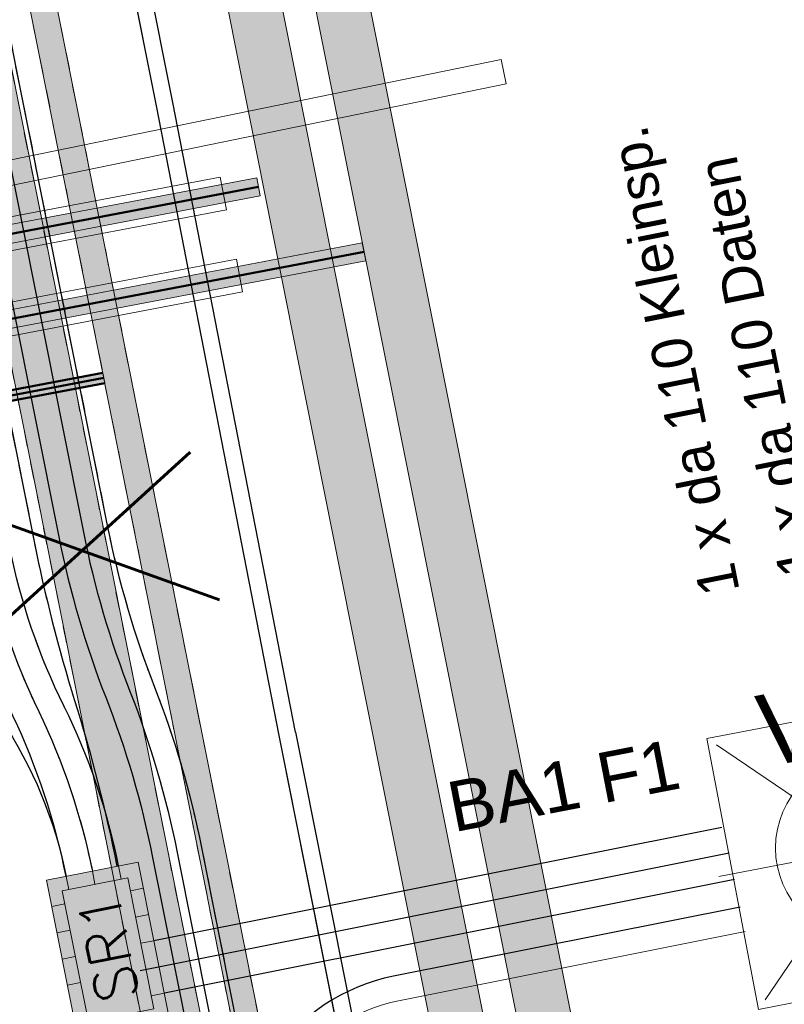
# Model space of a CAD drawing. Header units: metres. Extents: x -502 to 161, y -108 to 174.
# Tile 638 of 776: x -67.83 to -63.26, y 39.03 to 44.92. Entities that reach past the tile are written whole.
import ezdxf

# ---------------------------------------------------------------- set-up
doc = ezdxf.new("R2010")
doc.units = ezdxf.units.M
doc.header["$LTSCALE"] = 0.1
for name, pattern in [('1', [70, 50, -20]), ('2-1', [0.17, 0.06, -0.025, 0.06, -0.025]), ('237', [93, 75, -18]), ('49', [85.01, 60.01, -25]), ('85', [0.137505, 0.100005, -0.0125, 0.0125, -0.0125])]:
    doc.linetypes.add(name, pattern=pattern)
for name, color, linetype in [('BRI31-005.06-5f07-Koordinierung Lageplan 4. BA ZOB Fernbusbahnh', 7, 'Continuous'), ('BRI31-005.07-5f08-Koordinierung Lageplan 4. BA Radstation - Seeterrasse 2023-05-31', 7, 'Continuous'), ('BRI32-005.03-5f06-Koordinierung Schemaplan 4 BA ZOB Teilbereich 2 Ost - Bahnhofsallee 2023-01-21', 7, 'Continuous')]:
    doc.layers.add(name, color=color, linetype=linetype)
doc.styles.add('Arial', font='arial.ttf')
doc.styles.add('Txt', font='txt_____.ttf')

# ---------------------------------------------------------------- blocks, each defined once
blk = doc.blocks.new('WP_LP_1010')
at = {"color": 1, "linetype": 'Continuous', "lineweight": 9, "true_color": 0xff0000, "transparency": 33554687}
for p, q in [((0, 0.909893), (0, 0.454947)), ((-0.776636, 0.776649), (-0.321689, 0.321703)), ((0.321689, 0.321703), (0.776636, 0.776649)), ((-0.454947, 0), (-0.909893, 0)), ((0.454947, 0), (0.909893, 0)), ((-0.321689, -0.321689), (-0.776636, -0.776636)), ((0.321689, -0.321689), (0.776636, -0.776636)), ((0, -0.454947), (0, -0.909893))]:
    blk.add_line(p, q, dxfattribs=at)
at = {"color": 7, "linetype": 'Continuous', "lineweight": 20, "transparency": 33554687}
for p, q in [((0.8253, 0.8253), (-0.8253, 0.8253)), ((-0.8253, 0.8253), (-0.8253, -0.8253)), ((0.8253, 0.8253), (0.8253, -0.8253)), ((0.8253, -0.8253), (-0.8253, -0.8253))]:
    blk.add_line(p, q, dxfattribs=at)
for radius in [0.555163, 0.38185]:
    blk.add_circle((0, 0), radius, dxfattribs=at)
at = {"color": 1, "true_color": 0xff0000, "transparency": 33554687, "insert": (-0.503602, 1.019889), "char_height": 0.43, "attachment_point": 1, "line_spacing_factor": 0.25, "style": 'Arial'}
blk.add_mtext('W', dxfattribs=at)

msp = doc.modelspace()

# ---------------------------------------------------------------- hatches: boundary and pattern name
at = {"layer": 'BRI31-005.07-5f08-Koordinierung Lageplan 4. BA Radstation - Seeterrasse 2023-05-31', "linetype": 'Continuous', "lineweight": 0, "true_color": 0xffbf00, "transparency": 33554687}
for points in [[(-62.3713, 23.8732), (-62.1192, 24.2452), (-70.3683, 65.5774), (-68.4069, 65.9689), (-68.861, 68.244), (-70.8224, 67.8525), (-77.1608, 99.6108), (-77.5006, 99.6787), (-71.0736, 67.4761), (-69.1122, 67.8675), (-68.7834, 66.22), (-70.7448, 65.8286)], [(-62.3713, 23.8732), (-62.1192, 24.2452), (-70.3683, 65.5774), (-68.4069, 65.9689), (-68.861, 68.244), (-70.8224, 67.8525), (-77.1608, 99.6108), (-77.5006, 99.6787), (-71.0736, 67.4761), (-69.1122, 67.8675), (-68.7834, 66.22), (-70.7448, 65.8286)], [(-76.9536, 99.5693), (-76.6138, 99.5014), (-70.4182, 68.4584), (-68.4568, 68.8498), (-67.8011, 65.5646), (-69.7625, 65.1732), (-61.7135, 24.8438), (-61.9656, 24.4718), (-70.1389, 65.4243), (-68.1775, 65.8158), (-68.7079, 68.4734), (-70.6693, 68.0819)], [(-76.9536, 99.5693), (-76.6138, 99.5014), (-70.4182, 68.4584), (-68.4568, 68.8498), (-67.8011, 65.5646), (-69.7625, 65.1732), (-61.7135, 24.8438), (-61.9656, 24.4718), (-70.1389, 65.4243), (-68.1775, 65.8158), (-68.7079, 68.4734), (-70.6693, 68.0819)]]:
    msp.add_hatch(color=40, dxfattribs=at).paths.add_polyline_path(points)

# ---------------------------------------------------------------- linework, layer by layer
at = {"layer": 'BRI31-005.06-5f07-Koordinierung Lageplan 4. BA ZOB Fernbusbahnh', "color": 5, "linetype": 'Continuous', "lineweight": 30, "true_color": 0x0000ff, "transparency": 33554687, "flags": 128}
msp.add_lwpolyline([(-66.1805, 40.66), (-64.4908, 32.1942), (-64.4811, 32.1451), (-62.8125, 23.7851, 0.051261), (-62.0979, 21.4702, -0.05126), (-61.3833, 19.1554), (-58.7999, 6.2112), (-57.2167, -0.4304), (-55.852, -7.4097, -0.417279)], format="xyb", dxfattribs=at)
at = {"layer": 'BRI31-005.07-5f08-Koordinierung Lageplan 4. BA Radstation - Seeterrasse 2023-05-31', "color": 7, "linetype": '85', "lineweight": 13, "transparency": 33554687}
for p, q in [((-59.7523, 3.9419), (-73.4545, 72.5433)), ((-59.7523, 3.9419), (-73.4545, 72.5433)), ((-73.7979, 72.4756), (-60.0955, 3.8734)), ((-73.7979, 72.4756), (-60.0955, 3.8734))]:
    msp.add_line(p, q, dxfattribs=at)
at = {"layer": 'BRI31-005.07-5f08-Koordinierung Lageplan 4. BA Radstation - Seeterrasse 2023-05-31', "color": 4, "linetype": '2-1', "lineweight": 20, "true_color": 0x00ffff, "transparency": 33554687}
for p, q in [((-72.0542, 67.2804), (-65.7735, 35.811)), ((-72.0542, 67.2804), (-65.7735, 35.811)), ((-72.2111, 67.249), (-65.9304, 35.7796)), ((-72.2111, 67.249), (-65.9304, 35.7796))]:
    msp.add_line(p, q, dxfattribs=at)
at = {"layer": 'BRI31-005.07-5f08-Koordinierung Lageplan 4. BA Radstation - Seeterrasse 2023-05-31', "color": 1, "linetype": 'Continuous', "lineweight": 13, "true_color": 0xff0000, "transparency": 33554687}
for p, q in [((-71.2805, 43.3874), (-64.95, 44.6845)), ((-71.2805, 43.3874), (-64.95, 44.6845)), ((-71.2504, 43.2405), (-64.9199, 44.5375)), ((-71.2504, 43.2405), (-64.9199, 44.5375))]:
    msp.add_line(p, q, dxfattribs=at)
at = {"layer": 'BRI31-005.07-5f08-Koordinierung Lageplan 4. BA Radstation - Seeterrasse 2023-05-31', "color": 7, "linetype": 'Continuous', "lineweight": 9, "transparency": 33554687}
for p, q in [((-64.9199, 44.5375), (-64.95, 44.6845)), ((-64.9199, 44.5375), (-64.95, 44.6845)), ((-66.3905, 43.8681), (-66.411, 43.9761)), ((-66.3905, 43.8681), (-66.411, 43.9761)), ((-65.7591, 43.4791), (-65.7806, 43.5869)), ((-65.7591, 43.4791), (-65.7806, 43.5869)), ((-67.3333, 42.8101), (-67.3215, 42.7482)), ((-67.3333, 42.8101), (-67.3215, 42.7482))]:
    msp.add_line(p, q, dxfattribs=at)
at = {"layer": 'BRI31-005.07-5f08-Koordinierung Lageplan 4. BA Radstation - Seeterrasse 2023-05-31', "color": 7, "linetype": 'Continuous', "lineweight": 13, "transparency": 33554687}
for p, q in [((-72.0153, 42.9118), (-66.411, 43.9761)), ((-72.0153, 42.9118), (-66.411, 43.9761)), ((-71.9948, 42.8038), (-66.3905, 43.8681)), ((-71.9948, 42.8038), (-66.3905, 43.8681)), ((-71.9198, 42.421), (-65.7806, 43.5869)), ((-71.9198, 42.421), (-65.7806, 43.5869)), ((-71.8993, 42.313), (-65.7591, 43.4791)), ((-71.8993, 42.313), (-65.7591, 43.4791))]:
    msp.add_line(p, q, dxfattribs=at)
at = {"layer": 'BRI31-005.07-5f08-Koordinierung Lageplan 4. BA Radstation - Seeterrasse 2023-05-31', "color": 12, "linetype": 'Continuous', "lineweight": 20, "true_color": 0xcc0000, "transparency": 33554687}
for p, q in [((-69.7411, 43.3895), (-66.631, 43.9802)), ((-69.7411, 43.3895), (-66.631, 43.9802)), ((-66.631, 43.9802), (-66.5921, 43.784)), ((-66.631, 43.9802), (-66.5921, 43.784)), ((-69.7038, 43.1931), (-66.5921, 43.784)), ((-69.7038, 43.1931), (-66.5921, 43.784)), ((-69.6478, 42.8983), (-66.5335, 43.4898)), ((-69.6478, 42.8983), (-66.5335, 43.4898)), ((-66.4962, 43.2933), (-66.5335, 43.4898)), ((-66.4962, 43.2933), (-66.5335, 43.4898)), ((-69.6105, 42.7018), (-66.4962, 43.2933)), ((-69.6105, 42.7018), (-66.4962, 43.2933))]:
    msp.add_line(p, q, dxfattribs=at)
at = {"layer": 'BRI31-005.07-5f08-Koordinierung Lageplan 4. BA Radstation - Seeterrasse 2023-05-31', "color": 40, "linetype": 'Continuous', "lineweight": 50, "true_color": 0xffbf00, "transparency": 33554687}
for p, q in [((-84.1643, 40.5487), (-66.4008, 43.9221)), ((-84.1643, 40.5487), (-66.4008, 43.9221)), ((-84.071, 40.0574), (-65.7698, 43.533)), ((-84.071, 40.0574), (-65.7698, 43.533))]:
    msp.add_line(p, q, dxfattribs=at)
at = {"layer": 'BRI31-005.07-5f08-Koordinierung Lageplan 4. BA Radstation - Seeterrasse 2023-05-31', "color": 4, "linetype": 'Continuous', "lineweight": 50, "true_color": 0x00ffff, "transparency": 33554687}
for p, q in [((-83.9871, 39.6153), (-67.3274, 42.7792)), ((-83.9871, 39.6153), (-67.3274, 42.7792)), ((-71.8321, 41.9557), (-67.3333, 42.8101)), ((-71.8321, 41.9557), (-67.3333, 42.8101)), ((-71.8203, 41.8938), (-67.3215, 42.7482)), ((-71.8203, 41.8938), (-67.3215, 42.7482))]:
    msp.add_line(p, q, dxfattribs=at)
at = {"layer": 'BRI31-005.07-5f08-Koordinierung Lageplan 4. BA Radstation - Seeterrasse 2023-05-31', "color": 190, "linetype": 'Continuous', "lineweight": 30, "true_color": 0x7f00ff, "transparency": 33554687}
for p, q in [((-67.0272, 39.4133), (-63.629, 40.0916)), ((-67.0272, 39.4133), (-63.629, 40.0916)), ((-66.9645, 39.0995), (-63.5532, 39.7804)), ((-66.9645, 39.0995), (-63.5532, 39.7804))]:
    msp.add_line(p, q, dxfattribs=at)
at = {"layer": 'BRI31-005.07-5f08-Koordinierung Lageplan 4. BA Radstation - Seeterrasse 2023-05-31', "color": 3, "linetype": 'Continuous', "lineweight": 30, "true_color": 0x00ff00, "transparency": 33554687}
msp.add_line((-67.1093, 39.2338), (-63.5861, 39.937), dxfattribs=at)
msp.add_line((-67.1093, 39.2338), (-63.5861, 39.937), dxfattribs=at)
at = {"layer": 'BRI31-005.07-5f08-Koordinierung Lageplan 4. BA Radstation - Seeterrasse 2023-05-31', "color": 7, "linetype": 'Continuous', "lineweight": 20, "transparency": 33554687}
for p, q in [((-67.3955, 39.8282), (-67.3799, 39.7497)), ((-67.3955, 39.8282), (-67.3799, 39.7497)), ((-67.2386, 39.8595), (-67.223, 39.7811)), ((-67.2386, 39.8595), (-67.223, 39.7811)), ((-67.5524, 39.7969), (-67.5368, 39.7184)), ((-67.5524, 39.7969), (-67.5368, 39.7184)), ((-67.0896, 39.7261), (-67.1681, 39.7105)), ((-67.0896, 39.7261), (-67.1681, 39.7105)), ((-67.5603, 39.6321), (-67.6388, 39.6165)), ((-67.5603, 39.6321), (-67.6388, 39.6165)), ((-67.0583, 39.5692), (-67.1367, 39.5535)), ((-67.0583, 39.5692), (-67.1367, 39.5535)), ((-67.529, 39.4752), (-67.6074, 39.4596)), ((-67.529, 39.4752), (-67.6074, 39.4596)), ((-67.027, 39.4123), (-67.1054, 39.3966)), ((-67.027, 39.4123), (-67.1054, 39.3966)), ((-67.4977, 39.3183), (-67.5761, 39.3027)), ((-67.4977, 39.3183), (-67.5761, 39.3027)), ((-66.9956, 39.2554), (-67.0741, 39.2397)), ((-66.9956, 39.2554), (-67.0741, 39.2397)), ((-67.4663, 39.1614), (-67.5448, 39.1458)), ((-67.4663, 39.1614), (-67.5448, 39.1458)), ((-66.9643, 39.0985), (-67.0427, 39.0828)), ((-66.9643, 39.0985), (-67.0427, 39.0828))]:
    msp.add_line(p, q, dxfattribs=at)
at = {"layer": 'BRI31-005.07-5f08-Koordinierung Lageplan 4. BA Radstation - Seeterrasse 2023-05-31', "color": 7, "linetype": 'Continuous', "lineweight": 13, "transparency": 33554687, "flags": 128}
for points in [[(-77.5006, 99.6787), (-77.5006, 99.6787), (-71.0736, 67.4761), (-69.1122, 67.8675), (-68.7834, 66.22), (-70.7448, 65.8286), (-62.3713, 23.8732)], [(-77.5006, 99.6787), (-77.5006, 99.6787), (-71.0736, 67.4761), (-69.1122, 67.8675), (-68.7834, 66.22), (-70.7448, 65.8286), (-62.3713, 23.8732)], [(-77.1608, 99.6108), (-70.8224, 67.8525), (-68.861, 68.244), (-68.4069, 65.9689), (-70.3683, 65.5774), (-62.1192, 24.2452)], [(-77.1608, 99.6108), (-70.8224, 67.8525), (-68.861, 68.244), (-68.4069, 65.9689), (-70.3683, 65.5774), (-62.1192, 24.2452)], [(-76.9536, 99.5693), (-70.6693, 68.0819), (-68.7079, 68.4734), (-68.1775, 65.8158), (-70.1389, 65.4243), (-61.9656, 24.4718)], [(-76.9536, 99.5693), (-70.6693, 68.0819), (-68.7079, 68.4734), (-68.1775, 65.8158), (-70.1389, 65.4243), (-61.9656, 24.4718)], [(-76.6138, 99.5014), (-70.4182, 68.4584), (-68.4568, 68.8498), (-67.8011, 65.5646), (-69.7625, 65.1732), (-61.7135, 24.8438)], [(-76.6138, 99.5014), (-70.4182, 68.4584), (-68.4568, 68.8498), (-67.8011, 65.5646), (-69.7625, 65.1732), (-61.7135, 24.8438)]]:
    msp.add_lwpolyline(points, dxfattribs=at)
at = {"layer": 'BRI31-005.07-5f08-Koordinierung Lageplan 4. BA Radstation - Seeterrasse 2023-05-31', "color": 3, "linetype": '2-1', "lineweight": 30, "true_color": 0x00ff00, "transparency": 33554687, "flags": 128}
for points in [[(-79.0025, 84.0944), (-79.0025, 84.0944, 0.046377), (-78.771, 83.3178), (-78.771, 83.3178, -0.046728), (-78.5375, 82.5354), (-78.3539, 81.6106), (-78.3539, 81.6106, 0.131695), (-78.0215, 80.9374), (-78.0215, 80.9374), (-75.2253, 77.7531), (-73.5467, 69.3425), (-68.0377, 41.7395), (-68.0377, 41.7395, 0.063641), (-67.7166, 40.7838), (-67.7166, 40.7838), (-67.7166, 40.7838, -0.063614), (-67.3955, 39.8282), (-67.3955, 39.8282)], [(-79.0025, 84.0944), (-79.0025, 84.0944, 0.046377), (-78.771, 83.3178), (-78.771, 83.3178, -0.046728), (-78.5375, 82.5354), (-78.3539, 81.6106), (-78.3539, 81.6106, 0.131695), (-78.0215, 80.9374), (-78.0215, 80.9374), (-75.2253, 77.7531), (-73.5467, 69.3425), (-68.0377, 41.7395), (-68.0377, 41.7395, 0.063641), (-67.7166, 40.7838), (-67.7166, 40.7838), (-67.7166, 40.7838, -0.063614), (-67.3955, 39.8282), (-67.3955, 39.8282)], [(-67.2386, 39.8595), (-67.2386, 39.8595, 0.066081), (-67.5646, 40.8142), (-67.5646, 40.8142, -0.066104), (-67.8906, 41.7688), (-71.3566, 59.1352), (-73.3996, 69.3719)], [(-67.2386, 39.8595), (-67.2386, 39.8595, 0.066081), (-67.5646, 40.8142), (-67.5646, 40.8142, -0.066104), (-67.8906, 41.7688), (-71.3566, 59.1352), (-73.3996, 69.3719)]]:
    msp.add_lwpolyline(points, format="xyb", dxfattribs=at)
at = {"layer": 'BRI31-005.07-5f08-Koordinierung Lageplan 4. BA Radstation - Seeterrasse 2023-05-31', "color": 7, "linetype": 'Continuous', "lineweight": 30, "transparency": 33554687, "flags": 128}
for points in [[(-73.8409, 69.2838), (-68.3318, 41.6808), (-68.3318, 41.6808, 0.097945), (-67.9421, 40.7388), (-67.9421, 40.7388), (-67.9421, 40.7388, -0.097917), (-67.5524, 39.7969), (-67.5524, 39.7969)], [(-73.8409, 69.2838), (-68.3318, 41.6808), (-68.3318, 41.6808, 0.097945), (-67.9421, 40.7388), (-67.9421, 40.7388), (-67.9421, 40.7388, -0.097917), (-67.5524, 39.7969), (-67.5524, 39.7969)], [(-67.5524, 39.7969), (-67.5524, 39.7969, 0.061143), (-67.8686, 40.7534), (-67.8686, 40.7534), (-67.8686, 40.7534, -0.06117), (-68.1848, 41.7101), (-68.1848, 41.7101), (-73.6938, 69.3132)], [(-67.5524, 39.7969), (-67.5524, 39.7969, 0.061143), (-67.8686, 40.7534), (-67.8686, 40.7534), (-67.8686, 40.7534, -0.06117), (-68.1848, 41.7101), (-68.1848, 41.7101), (-73.6938, 69.3132)], [(-63.5199, 39.6137), (-65.5933, 39.1998, 0.414214), (-66.496, 37.847), (-65.7236, 33.977), (-65.7236, 33.977, -0.097876), (-65.7216, 32.8718), (-65.7216, 32.8718), (-65.7216, 32.8718, -0.136401), (-65.9615, 32.3929), (-65.9615, 32.3929), (-65.9615, 32.3929, 0.237449), (-66.6785, 29.7946), (-66.6785, 29.7946)], [(-63.5199, 39.6137), (-65.5933, 39.1998, 0.414214), (-66.496, 37.847), (-65.7236, 33.977), (-65.7236, 33.977, -0.097876), (-65.7216, 32.8718), (-65.7216, 32.8718), (-65.7216, 32.8718, -0.136401), (-65.9615, 32.3929), (-65.9615, 32.3929), (-65.9615, 32.3929, 0.237449), (-66.6785, 29.7946), (-66.6785, 29.7946)]]:
    msp.add_lwpolyline(points, format="xyb", dxfattribs=at)
at = {"layer": 'BRI31-005.07-5f08-Koordinierung Lageplan 4. BA Radstation - Seeterrasse 2023-05-31', "color": 142, "linetype": 'Continuous', "lineweight": 30, "true_color": 0x0099cc, "transparency": 33554687, "flags": 128}
msp.add_lwpolyline([(-66.1805, 40.66), (-66.9143, 44.4263), (-70.6636, 63.212), (-70.7119, 63.3728), (-70.7812, 63.485), (-77.6277, 65.1007, 0.084486), (-83.9736, 65.5021), (-85.1347, 65.3793), (-85.1347, 65.3793, -0.032099), (-86.1261, 65.3397), (-86.1261, 65.3397), (-86.1261, 65.3397, 0.032418), (-87.1273, 65.299), (-87.1273, 65.299), (-87.9328, 65.2138, 0.032421), (-88.9205, 65.044, -0.032419), (-89.9081, 64.8743)], format="xyb", dxfattribs=at)
msp.add_lwpolyline([(-66.1805, 40.66), (-66.9143, 44.4263), (-70.6636, 63.212), (-70.7119, 63.3728), (-70.7812, 63.485), (-77.6277, 65.1007, 0.084486), (-83.9736, 65.5021), (-85.1347, 65.3793), (-85.1347, 65.3793, -0.032099), (-86.1261, 65.3397), (-86.1261, 65.3397), (-86.1261, 65.3397, 0.032418), (-87.1273, 65.299), (-87.1273, 65.299), (-87.9328, 65.2138, 0.032421), (-88.9205, 65.044, -0.032419), (-89.9081, 64.8743)], format="xyb", dxfattribs=at)
at = {"layer": 'BRI31-005.07-5f08-Koordinierung Lageplan 4. BA Radstation - Seeterrasse 2023-05-31', "color": 35, "linetype": 'Continuous', "lineweight": 30, "true_color": 0x99724c, "transparency": 33554687, "flags": 128}
msp.add_lwpolyline([(-66.2785, 40.6404), (-67.0124, 44.4067), (-70.5457, 62.1104)], dxfattribs=at)
msp.add_lwpolyline([(-66.2785, 40.6404), (-67.0124, 44.4067), (-70.5457, 62.1104)], dxfattribs=at)
at = {"layer": 'BRI31-005.07-5f08-Koordinierung Lageplan 4. BA Radstation - Seeterrasse 2023-05-31', "color": 114, "linetype": 'Continuous', "lineweight": 30, "true_color": 0x00994c, "transparency": 33554687, "flags": 128}
msp.add_lwpolyline([(-70.7707, 59.2651, -0.027102), (-70.5736, 57.8946, 0.027103), (-70.3766, 56.524), (-67.4493, 41.8569), (-67.4493, 41.8569, 0.044042), (-67.1685, 40.8985), (-67.1685, 40.8985), (-67.1685, 40.8985, -0.044015), (-66.8877, 39.9402), (-66.8877, 39.9402), (-66.6977, 38.9887), (-66.6977, 38.9887, -0.067065), (-66.6616, 38.4178), (-66.6616, 38.4178, 0.062053), (-66.6312, 37.846), (-66.478, 36.9902), (-65.4221, 31.6997), (-65.3477, 30.9888, -0.040493), (-65.2681, 27.5615, 0.486498), (-64.0881, 26.5205), (15.711, 41.2599)], format="xyb", dxfattribs=at)
msp.add_lwpolyline([(-70.7707, 59.2651, -0.027102), (-70.5736, 57.8946, 0.027103), (-70.3766, 56.524), (-67.4493, 41.8569), (-67.4493, 41.8569, 0.044042), (-67.1685, 40.8985), (-67.1685, 40.8985), (-67.1685, 40.8985, -0.044015), (-66.8877, 39.9402), (-66.8877, 39.9402), (-66.6977, 38.9887), (-66.6977, 38.9887, -0.067065), (-66.6616, 38.4178), (-66.6616, 38.4178, 0.062053), (-66.6312, 37.846), (-66.478, 36.9902), (-65.4221, 31.6997), (-65.3477, 30.9888, -0.040493), (-65.2681, 27.5615, 0.486498), (-64.0881, 26.5205), (15.711, 41.2599)], format="xyb", dxfattribs=at)
at = {"layer": 'BRI31-005.07-5f08-Koordinierung Lageplan 4. BA Radstation - Seeterrasse 2023-05-31', "color": 190, "linetype": '2-1', "lineweight": 30, "true_color": 0x7f00ff, "transparency": 33554687, "flags": 128}
msp.add_lwpolyline([(-66.9775, 58.5306), (-69.5179, 58.0236, 0.414214), (-70.6447, 56.3347), (-67.7439, 41.8002, 0.026259), (-67.5018, 40.8494), (-67.5018, 40.8494, -0.026524), (-67.2484, 39.8576), (-67.2484, 39.8576)], format="xyb", dxfattribs=at)
msp.add_lwpolyline([(-66.9775, 58.5306), (-69.5179, 58.0236, 0.414214), (-70.6447, 56.3347), (-67.7439, 41.8002, 0.026259), (-67.5018, 40.8494), (-67.5018, 40.8494, -0.026524), (-67.2484, 39.8576), (-67.2484, 39.8576)], format="xyb", dxfattribs=at)
at = {"layer": 'BRI31-005.07-5f08-Koordinierung Lageplan 4. BA Radstation - Seeterrasse 2023-05-31', "color": 1, "linetype": '2-1', "lineweight": 30, "true_color": 0xff0000, "transparency": 33554687, "flags": 128}
msp.add_lwpolyline([(-75.1419, 31.221), (-74.749, 31.2959, -0.090472), (-73.8516, 31.3031), (-69.0334, 30.4637, 0.527067), (-65.5765, 34.0064), (-66.3763, 38.0137, -0.012596), (-66.4625, 38.5114), (-66.4625, 38.5114, 0.012474), (-66.5506, 39.018), (-66.5506, 39.018), (-66.7405, 39.9692, 0.043986), (-67.0214, 40.9277, -0.044012), (-67.3022, 41.8863), (-70.2593, 56.7029, -0.414214), (-69.4744, 57.8793), (-66.9482, 58.3835)], format="xyb", dxfattribs=at)
msp.add_lwpolyline([(-75.1419, 31.221), (-74.749, 31.2959, -0.090472), (-73.8516, 31.3031), (-69.0334, 30.4637, 0.527067), (-65.5765, 34.0064), (-66.3763, 38.0137, -0.012596), (-66.4625, 38.5114), (-66.4625, 38.5114, 0.012474), (-66.5506, 39.018), (-66.5506, 39.018), (-66.7405, 39.9692, 0.043986), (-67.0214, 40.9277, -0.044012), (-67.3022, 41.8863), (-70.2593, 56.7029, -0.414214), (-69.4744, 57.8793), (-66.9482, 58.3835)], format="xyb", dxfattribs=at)
at = {"layer": 'BRI31-005.07-5f08-Koordinierung Lageplan 4. BA Radstation - Seeterrasse 2023-05-31', "color": 32, "linetype": 'Continuous', "lineweight": 30, "true_color": 0xcc6600, "transparency": 33554687, "flags": 128}
msp.add_lwpolyline([(-70.5244, 56.4981), (-67.5964, 41.8275, 0.044042), (-67.3156, 40.8691, -0.044015), (-67.0348, 39.9108), (-66.8448, 38.9593), (-66.8448, 38.9593, -0.058546), (-66.8003, 38.4053), (-66.8003, 38.4053, 0.048748), (-66.7666, 37.8493), (-66.6251, 36.9608), (-65.5705, 31.6772)], format="xyb", dxfattribs=at)
msp.add_lwpolyline([(-70.5244, 56.4981), (-67.5964, 41.8275, 0.044042), (-67.3156, 40.8691, -0.044015), (-67.0348, 39.9108), (-66.8448, 38.9593), (-66.8448, 38.9593, -0.058546), (-66.8003, 38.4053), (-66.8003, 38.4053, 0.048748), (-66.7666, 37.8493), (-66.6251, 36.9608), (-65.5705, 31.6772)], format="xyb", dxfattribs=at)
at = {"layer": 'BRI31-005.07-5f08-Koordinierung Lageplan 4. BA Radstation - Seeterrasse 2023-05-31', "color": 5, "linetype": 'Continuous', "lineweight": 30, "true_color": 0x0000ff, "transparency": 33554687, "flags": 128}
msp.add_lwpolyline([(-66.1805, 40.66), (-64.4908, 32.1942), (-64.4811, 32.1451), (-62.8125, 23.7851, 0.051261), (-62.0979, 21.4702, -0.05126), (-61.3833, 19.1554), (-58.7999, 6.2112), (-57.2167, -0.4304), (-55.852, -7.4097, -0.417279)], format="xyb", dxfattribs=at)
msp.add_lwpolyline([(-66.1805, 40.66), (-64.4908, 32.1942), (-64.4811, 32.1451), (-62.8125, 23.7851, 0.051261), (-62.0979, 21.4702, -0.05126), (-61.3833, 19.1554), (-58.7999, 6.2112), (-57.2167, -0.4304), (-55.852, -7.4097, -0.417279)], format="xyb", dxfattribs=at)
at = {"layer": 'BRI31-005.07-5f08-Koordinierung Lageplan 4. BA Radstation - Seeterrasse 2023-05-31', "color": 35, "linetype": 'Continuous', "lineweight": 30, "true_color": 0x99724c, "transparency": 33554687, "flags": 128}
msp.add_lwpolyline([(-67.6981, 31.656), (-65.5891, 32.0769, 0.414213), (-64.8042, 33.2533), (-66.2785, 40.6404)], format="xyb", dxfattribs=at)
msp.add_lwpolyline([(-67.6981, 31.656), (-65.5891, 32.0769, 0.414213), (-64.8042, 33.2533), (-66.2785, 40.6404)], format="xyb", dxfattribs=at)
at = {"layer": 'BRI31-005.07-5f08-Koordinierung Lageplan 4. BA Radstation - Seeterrasse 2023-05-31', "color": 7, "linetype": 'Continuous', "lineweight": 20, "transparency": 33554687, "flags": 128}
for points in [[(-67.4821, 38.8319), (-66.933, 38.9416), (-67.1209, 39.883), (-67.6701, 39.7734), (-67.4821, 38.8319)], [(-67.4821, 38.8319), (-66.933, 38.9416), (-67.1209, 39.883), (-67.6701, 39.7734), (-67.4821, 38.8319)], [(-67.4193, 38.9261), (-67.0271, 39.0044), (-67.1837, 39.7889), (-67.576, 39.7106), (-67.4193, 38.9261)], [(-67.4193, 38.9261), (-67.0271, 39.0044), (-67.1837, 39.7889), (-67.576, 39.7106), (-67.4193, 38.9261)]]:
    msp.add_lwpolyline(points, dxfattribs=at)
at = {"layer": 'BRI31-005.07-5f08-Koordinierung Lageplan 4. BA Radstation - Seeterrasse 2023-05-31', "color": 1, "linetype": 'Continuous', "lineweight": 20, "true_color": 0xff0000, "transparency": 33554687, "flags": 128}
msp.add_lwpolyline([(-66.3489, 37.8764, -0.414214), (-65.564, 39.0527), (-63.4906, 39.4666)], format="xyb", dxfattribs=at)
msp.add_lwpolyline([(-66.3489, 37.8764, -0.414214), (-65.564, 39.0527), (-63.4906, 39.4666)], format="xyb", dxfattribs=at)
at = {"layer": 'BRI31-005.07-5f08-Koordinierung Lageplan 4. BA Radstation - Seeterrasse 2023-05-31', "color": 2, "linetype": 'Continuous', "true_color": 0xffff00, "transparency": 33554687}
msp.add_solid([(-59.7523, 3.9419), (-60.0955, 3.8734), (-73.4545, 72.5433), (-73.7979, 72.4756)], dxfattribs=at)
msp.add_solid([(-59.7523, 3.9419), (-60.0955, 3.8734), (-73.4545, 72.5433), (-73.7979, 72.4756)], dxfattribs=at)
at = {"layer": 'BRI31-005.07-5f08-Koordinierung Lageplan 4. BA Radstation - Seeterrasse 2023-05-31', "color": 4, "linetype": 'Continuous', "true_color": 0x00ffff, "transparency": 33554687}
for points in [[(-72.0542, 67.2804), (-72.2111, 67.249), (-65.7735, 35.811), (-65.9304, 35.7796)], [(-72.0542, 67.2804), (-72.2111, 67.249), (-65.7735, 35.811), (-65.9304, 35.7796)], [(-71.8203, 41.8938), (-71.8321, 41.9557), (-67.3215, 42.7482), (-67.3333, 42.8101)], [(-71.8203, 41.8938), (-71.8321, 41.9557), (-67.3215, 42.7482), (-67.3333, 42.8101)]]:
    msp.add_solid(points, dxfattribs=at)
at = {"layer": 'BRI31-005.07-5f08-Koordinierung Lageplan 4. BA Radstation - Seeterrasse 2023-05-31', "color": 40, "linetype": 'Continuous', "true_color": 0xffbf00, "transparency": 33554687}
for points in [[(-66.3905, 43.8681), (-66.411, 43.9761), (-71.9948, 42.8038), (-72.0153, 42.9118)], [(-66.3905, 43.8681), (-66.411, 43.9761), (-71.9948, 42.8038), (-72.0153, 42.9118)], [(-65.7591, 43.4791), (-65.7806, 43.5869), (-71.8993, 42.313), (-71.9198, 42.421)], [(-65.7591, 43.4791), (-65.7806, 43.5869), (-71.8993, 42.313), (-71.9198, 42.421)]]:
    msp.add_solid(points, dxfattribs=at)
at = {"layer": 'BRI31-005.07-5f08-Koordinierung Lageplan 4. BA Radstation - Seeterrasse 2023-05-31', "color": 11, "linetype": 'Continuous', "true_color": 0xff7f7f, "transparency": 33554687}
msp.add_solid([(-67.4821, 38.8319), (-66.933, 38.9416), (-67.6701, 39.7734), (-67.1209, 39.883)], dxfattribs=at)
msp.add_solid([(-67.4821, 38.8319), (-66.933, 38.9416), (-67.6701, 39.7734), (-67.1209, 39.883)], dxfattribs=at)
at = {"layer": 'BRI32-005.03-5f06-Koordinierung Schemaplan 4 BA ZOB Teilbereich 2 Ost - Bahnhofsallee 2023-01-21', "color": 7, "linetype": 'Continuous', "lineweight": 13, "transparency": 33554687}
for p, q in [((-59.7523, 3.9419), (-73.4545, 72.5433)), ((-73.7979, 72.4756), (-60.0955, 3.8734)), ((-72.0153, 42.9118), (-66.411, 43.9761)), ((-71.9948, 42.8038), (-66.3905, 43.8681)), ((-71.9198, 42.421), (-65.7806, 43.5869)), ((-71.8993, 42.313), (-65.7591, 43.4791))]:
    msp.add_line(p, q, dxfattribs=at)
at = {"layer": 'BRI32-005.03-5f06-Koordinierung Schemaplan 4 BA ZOB Teilbereich 2 Ost - Bahnhofsallee 2023-01-21', "color": 4, "linetype": 'Continuous', "lineweight": 20, "true_color": 0x00ffff, "transparency": 33554687}
for p, q in [((-72.0542, 67.2804), (-65.7735, 35.811)), ((-72.2111, 67.249), (-65.9304, 35.7796))]:
    msp.add_line(p, q, dxfattribs=at)
at = {"layer": 'BRI32-005.03-5f06-Koordinierung Schemaplan 4 BA ZOB Teilbereich 2 Ost - Bahnhofsallee 2023-01-21', "color": 1, "linetype": 'Continuous', "lineweight": 13, "true_color": 0xff0000, "transparency": 33554687}
for p, q in [((-71.2805, 43.3874), (-64.95, 44.6845)), ((-71.2504, 43.2405), (-64.9199, 44.5375))]:
    msp.add_line(p, q, dxfattribs=at)
at = {"layer": 'BRI32-005.03-5f06-Koordinierung Schemaplan 4 BA ZOB Teilbereich 2 Ost - Bahnhofsallee 2023-01-21', "color": 7, "linetype": 'Continuous', "lineweight": 9, "transparency": 33554687}
for p, q in [((-64.9199, 44.5375), (-64.95, 44.6845)), ((-66.3905, 43.8681), (-66.411, 43.9761)), ((-65.7591, 43.4791), (-65.7806, 43.5869)), ((-67.3333, 42.8101), (-67.3215, 42.7482))]:
    msp.add_line(p, q, dxfattribs=at)
at = {"layer": 'BRI32-005.03-5f06-Koordinierung Schemaplan 4 BA ZOB Teilbereich 2 Ost - Bahnhofsallee 2023-01-21', "color": 12, "linetype": '1', "lineweight": 20, "true_color": 0xcc0000, "transparency": 33554687}
for p, q in [((-69.7411, 43.3895), (-66.631, 43.9802)), ((-69.7038, 43.1931), (-66.5921, 43.784)), ((-69.6478, 42.8983), (-66.5335, 43.4898)), ((-69.6105, 42.7018), (-66.4962, 43.2933))]:
    msp.add_line(p, q, dxfattribs=at)
at = {"layer": 'BRI32-005.03-5f06-Koordinierung Schemaplan 4 BA ZOB Teilbereich 2 Ost - Bahnhofsallee 2023-01-21', "color": 12, "linetype": 'Continuous', "lineweight": 20, "true_color": 0xcc0000, "transparency": 33554687}
for p, q in [((-66.631, 43.9802), (-66.5921, 43.784)), ((-66.4962, 43.2933), (-66.5335, 43.4898))]:
    msp.add_line(p, q, dxfattribs=at)
at = {"layer": 'BRI32-005.03-5f06-Koordinierung Schemaplan 4 BA ZOB Teilbereich 2 Ost - Bahnhofsallee 2023-01-21', "color": 40, "linetype": '1', "lineweight": 50, "true_color": 0xffbf00, "transparency": 33554687}
for p, q in [((-84.1643, 40.5487), (-66.4008, 43.9221)), ((-84.071, 40.0574), (-65.7698, 43.533))]:
    msp.add_line(p, q, dxfattribs=at)
at = {"layer": 'BRI32-005.03-5f06-Koordinierung Schemaplan 4 BA ZOB Teilbereich 2 Ost - Bahnhofsallee 2023-01-21', "color": 4, "linetype": '49', "lineweight": 50, "true_color": 0x00ffff, "transparency": 33554687}
for p, q in [((-83.9871, 39.6153), (-67.3274, 42.7792)), ((-71.8321, 41.9557), (-67.3333, 42.8101)), ((-71.8203, 41.8938), (-67.3215, 42.7482))]:
    msp.add_line(p, q, dxfattribs=at)
at = {"layer": 'BRI32-005.03-5f06-Koordinierung Schemaplan 4 BA ZOB Teilbereich 2 Ost - Bahnhofsallee 2023-01-21', "color": 190, "linetype": '1', "lineweight": 30, "true_color": 0x7f00ff, "transparency": 33554687}
for p, q in [((-67.0272, 39.4133), (-63.629, 40.0916)), ((-66.9645, 39.0995), (-63.5532, 39.7804))]:
    msp.add_line(p, q, dxfattribs=at)
at = {"layer": 'BRI32-005.03-5f06-Koordinierung Schemaplan 4 BA ZOB Teilbereich 2 Ost - Bahnhofsallee 2023-01-21', "color": 3, "linetype": '1', "lineweight": 30, "true_color": 0x00ff00, "transparency": 33554687}
msp.add_line((-67.1093, 39.2338), (-63.5861, 39.937), dxfattribs=at)
at = {"layer": 'BRI32-005.03-5f06-Koordinierung Schemaplan 4 BA ZOB Teilbereich 2 Ost - Bahnhofsallee 2023-01-21', "color": 7, "linetype": 'Continuous', "lineweight": 20, "transparency": 33554687}
for p, q in [((-67.3955, 39.8282), (-67.3799, 39.7497)), ((-67.2386, 39.8595), (-67.223, 39.7811)), ((-67.5524, 39.7969), (-67.5368, 39.7184)), ((-67.0896, 39.7261), (-67.1681, 39.7105)), ((-67.5603, 39.6321), (-67.6388, 39.6165)), ((-67.0583, 39.5692), (-67.1367, 39.5535)), ((-67.529, 39.4752), (-67.6074, 39.4596)), ((-67.027, 39.4123), (-67.1054, 39.3966)), ((-67.4977, 39.3183), (-67.5761, 39.3027)), ((-66.9956, 39.2554), (-67.0741, 39.2397)), ((-67.4663, 39.1614), (-67.5448, 39.1458)), ((-66.9643, 39.0985), (-67.0427, 39.0828))]:
    msp.add_line(p, q, dxfattribs=at)
at = {"layer": 'BRI32-005.03-5f06-Koordinierung Schemaplan 4 BA ZOB Teilbereich 2 Ost - Bahnhofsallee 2023-01-21', "color": 7, "linetype": 'Continuous', "lineweight": 13, "transparency": 33554687, "flags": 128}
for points in [[(-77.5006, 99.6787), (-77.5006, 99.6787), (-71.0736, 67.4761), (-69.1122, 67.8675), (-68.7834, 66.22), (-70.7448, 65.8286), (-62.3713, 23.8732)], [(-77.1608, 99.6108), (-70.8224, 67.8525), (-68.861, 68.244), (-68.4069, 65.9689), (-70.3683, 65.5774), (-62.1192, 24.2452)], [(-76.9536, 99.5693), (-70.6693, 68.0819), (-68.7079, 68.4734), (-68.1775, 65.8158), (-70.1389, 65.4243), (-61.9656, 24.4718)], [(-76.6138, 99.5014), (-70.4182, 68.4584), (-68.4568, 68.8498), (-67.8011, 65.5646), (-69.7625, 65.1732), (-61.7135, 24.8438)]]:
    msp.add_lwpolyline(points, dxfattribs=at)
at = {"layer": 'BRI32-005.03-5f06-Koordinierung Schemaplan 4 BA ZOB Teilbereich 2 Ost - Bahnhofsallee 2023-01-21', "color": 3, "linetype": 'Continuous', "lineweight": 30, "true_color": 0x00ff00, "transparency": 33554687, "flags": 128}
for points in [[(-79.0025, 84.0944), (-79.0025, 84.0944, 0.046377), (-78.771, 83.3178), (-78.771, 83.3178, -0.046728), (-78.5375, 82.5354), (-78.3539, 81.6106), (-78.3539, 81.6106, 0.131695), (-78.0215, 80.9374), (-78.0215, 80.9374), (-75.2253, 77.7531), (-73.5467, 69.3425), (-68.0377, 41.7395), (-68.0377, 41.7395, 0.063641), (-67.7166, 40.7838), (-67.7166, 40.7838), (-67.7166, 40.7838, -0.063614), (-67.3955, 39.8282), (-67.3955, 39.8282)], [(-67.2386, 39.8595), (-67.2386, 39.8595, 0.066081), (-67.5646, 40.8142), (-67.5646, 40.8142, -0.066104), (-67.8906, 41.7688), (-71.3566, 59.1352), (-73.3996, 69.3719)]]:
    msp.add_lwpolyline(points, format="xyb", dxfattribs=at)
at = {"layer": 'BRI32-005.03-5f06-Koordinierung Schemaplan 4 BA ZOB Teilbereich 2 Ost - Bahnhofsallee 2023-01-21', "color": 7, "linetype": 'Continuous', "lineweight": 30, "transparency": 33554687, "flags": 128}
for points in [[(-73.8409, 69.2838), (-68.3318, 41.6808), (-68.3318, 41.6808, 0.097945), (-67.9421, 40.7388), (-67.9421, 40.7388), (-67.9421, 40.7388, -0.097917), (-67.5524, 39.7969), (-67.5524, 39.7969)], [(-67.5524, 39.7969), (-67.5524, 39.7969, 0.061143), (-67.8686, 40.7534), (-67.8686, 40.7534), (-67.8686, 40.7534, -0.06117), (-68.1848, 41.7101), (-68.1848, 41.7101), (-73.6938, 69.3132)], [(-63.5199, 39.6137), (-65.5933, 39.1998, 0.414214), (-66.496, 37.847), (-65.7236, 33.977), (-65.7236, 33.977, -0.097876), (-65.7216, 32.8718), (-65.7216, 32.8718), (-65.7216, 32.8718, -0.136401), (-65.9615, 32.3929), (-65.9615, 32.3929), (-65.9615, 32.3929, 0.237449), (-66.6785, 29.7946), (-66.6785, 29.7946)]]:
    msp.add_lwpolyline(points, format="xyb", dxfattribs=at)
at = {"layer": 'BRI32-005.03-5f06-Koordinierung Schemaplan 4 BA ZOB Teilbereich 2 Ost - Bahnhofsallee 2023-01-21', "color": 142, "linetype": 'Continuous', "lineweight": 30, "true_color": 0x0099cc, "transparency": 33554687, "flags": 128}
msp.add_lwpolyline([(-66.1805, 40.66), (-66.9143, 44.4263), (-70.6636, 63.212), (-70.7119, 63.3728), (-70.7812, 63.485), (-77.6277, 65.1007, 0.084486), (-83.9736, 65.5021), (-85.1347, 65.3793), (-85.1347, 65.3793, -0.032099), (-86.1261, 65.3397), (-86.1261, 65.3397), (-86.1261, 65.3397, 0.032418), (-87.1273, 65.299), (-87.1273, 65.299), (-87.9328, 65.2138, 0.032421), (-88.9205, 65.044, -0.032419), (-89.9081, 64.8743)], format="xyb", dxfattribs=at)
at = {"layer": 'BRI32-005.03-5f06-Koordinierung Schemaplan 4 BA ZOB Teilbereich 2 Ost - Bahnhofsallee 2023-01-21', "color": 35, "linetype": '237', "lineweight": 30, "true_color": 0x99724c, "transparency": 33554687, "flags": 128}
msp.add_lwpolyline([(-66.2785, 40.6404), (-67.0124, 44.4067), (-70.5457, 62.1104)], dxfattribs=at)
at = {"layer": 'BRI32-005.03-5f06-Koordinierung Schemaplan 4 BA ZOB Teilbereich 2 Ost - Bahnhofsallee 2023-01-21', "color": 114, "linetype": 'Continuous', "lineweight": 30, "true_color": 0x00994c, "transparency": 33554687, "flags": 128}
msp.add_lwpolyline([(-70.7707, 59.2651, -0.027102), (-70.5736, 57.8946, 0.027103), (-70.3766, 56.524), (-67.4493, 41.8569), (-67.4493, 41.8569, 0.044042), (-67.1685, 40.8985), (-67.1685, 40.8985), (-67.1685, 40.8985, -0.044015), (-66.8877, 39.9402), (-66.8877, 39.9402), (-66.6977, 38.9887), (-66.6977, 38.9887, -0.067065), (-66.6616, 38.4178), (-66.6616, 38.4178, 0.062053), (-66.6312, 37.846), (-66.478, 36.9902), (-65.4221, 31.6997), (-65.3477, 30.9888, -0.040493), (-65.2681, 27.5615, 0.486498), (-64.0881, 26.5205), (15.711, 41.2599)], format="xyb", dxfattribs=at)
at = {"layer": 'BRI32-005.03-5f06-Koordinierung Schemaplan 4 BA ZOB Teilbereich 2 Ost - Bahnhofsallee 2023-01-21', "color": 190, "linetype": 'Continuous', "lineweight": 30, "true_color": 0x7f00ff, "transparency": 33554687, "flags": 128}
msp.add_lwpolyline([(-66.9775, 58.5306), (-69.5179, 58.0236, 0.414214), (-70.6447, 56.3347), (-67.7439, 41.8002, 0.026259), (-67.5018, 40.8494), (-67.5018, 40.8494, -0.026524), (-67.2484, 39.8576), (-67.2484, 39.8576)], format="xyb", dxfattribs=at)
at = {"layer": 'BRI32-005.03-5f06-Koordinierung Schemaplan 4 BA ZOB Teilbereich 2 Ost - Bahnhofsallee 2023-01-21', "color": 1, "linetype": 'Continuous', "lineweight": 30, "true_color": 0xff0000, "transparency": 33554687, "flags": 128}
msp.add_lwpolyline([(-75.1419, 31.221), (-74.749, 31.2959, -0.090472), (-73.8516, 31.3031), (-69.0334, 30.4637, 0.527067), (-65.5765, 34.0064), (-66.3763, 38.0137, -0.012596), (-66.4625, 38.5114), (-66.4625, 38.5114, 0.012474), (-66.5506, 39.018), (-66.5506, 39.018), (-66.7405, 39.9692, 0.043986), (-67.0214, 40.9277, -0.044012), (-67.3022, 41.8863), (-70.2593, 56.7029, -0.414214), (-69.4744, 57.8793), (-66.9482, 58.3835)], format="xyb", dxfattribs=at)
at = {"layer": 'BRI32-005.03-5f06-Koordinierung Schemaplan 4 BA ZOB Teilbereich 2 Ost - Bahnhofsallee 2023-01-21', "color": 32, "linetype": 'Continuous', "lineweight": 30, "true_color": 0xcc6600, "transparency": 33554687, "flags": 128}
msp.add_lwpolyline([(-70.5244, 56.4981), (-67.5964, 41.8275, 0.044042), (-67.3156, 40.8691, -0.044015), (-67.0348, 39.9108), (-66.8448, 38.9593), (-66.8448, 38.9593, -0.058546), (-66.8003, 38.4053), (-66.8003, 38.4053, 0.048748), (-66.7666, 37.8493), (-66.6251, 36.9608), (-65.5705, 31.6772)], format="xyb", dxfattribs=at)
at = {"layer": 'BRI32-005.03-5f06-Koordinierung Schemaplan 4 BA ZOB Teilbereich 2 Ost - Bahnhofsallee 2023-01-21', "color": 5, "linetype": 'Continuous', "lineweight": 30, "true_color": 0x0000ff, "transparency": 33554687, "flags": 128}
msp.add_lwpolyline([(-66.1805, 40.66), (-64.4908, 32.1942), (-64.4811, 32.1451), (-62.8125, 23.7851, 0.051261), (-62.0979, 21.4702, -0.05126), (-61.3833, 19.1554), (-58.7999, 6.2112), (-57.2167, -0.4304), (-55.852, -7.4097, -0.417279)], format="xyb", dxfattribs=at)
at = {"layer": 'BRI32-005.03-5f06-Koordinierung Schemaplan 4 BA ZOB Teilbereich 2 Ost - Bahnhofsallee 2023-01-21', "color": 35, "linetype": '237', "lineweight": 30, "true_color": 0x99724c, "transparency": 33554687, "flags": 128}
msp.add_lwpolyline([(-67.6981, 31.656), (-65.5891, 32.0769, 0.414213), (-64.8042, 33.2533), (-66.2785, 40.6404)], format="xyb", dxfattribs=at)
at = {"layer": 'BRI32-005.03-5f06-Koordinierung Schemaplan 4 BA ZOB Teilbereich 2 Ost - Bahnhofsallee 2023-01-21', "color": 7, "linetype": 'Continuous', "lineweight": 20, "transparency": 33554687, "flags": 128}
for points in [[(-67.4821, 38.8319), (-66.933, 38.9416), (-67.1209, 39.883), (-67.6701, 39.7734), (-67.4821, 38.8319)], [(-67.4193, 38.9261), (-67.0271, 39.0044), (-67.1837, 39.7889), (-67.576, 39.7106), (-67.4193, 38.9261)]]:
    msp.add_lwpolyline(points, dxfattribs=at)
at = {"layer": 'BRI32-005.03-5f06-Koordinierung Schemaplan 4 BA ZOB Teilbereich 2 Ost - Bahnhofsallee 2023-01-21', "color": 1, "linetype": '237', "lineweight": 20, "true_color": 0xff0000, "transparency": 33554687, "flags": 128}
msp.add_lwpolyline([(-66.3489, 37.8764, -0.414214), (-65.564, 39.0527), (-63.4906, 39.4666)], format="xyb", dxfattribs=at)

# ---------------------------------------------------------------- block references
at = {"layer": 'BRI31-005.07-5f08-Koordinierung Lageplan 4. BA Radstation - Seeterrasse 2023-05-31', "color": 7, "transparency": 33554687, "rotation": 10.8}
msp.add_blockref('WP_LP_1010', (-62.7531, 39.9668), dxfattribs=at)
msp.add_blockref('WP_LP_1010', (-62.7531, 39.9668), dxfattribs=at)
at = {"layer": 'BRI32-005.03-5f06-Koordinierung Schemaplan 4 BA ZOB Teilbereich 2 Ost - Bahnhofsallee 2023-01-21', "color": 7, "transparency": 33554687, "rotation": 10.8}
msp.add_blockref('WP_LP_1010', (-62.7531, 39.9668), dxfattribs=at)

# ---------------------------------------------------------------- texts
at = {"layer": 'BRI31-005.07-5f08-Koordinierung Lageplan 4. BA Radstation - Seeterrasse 2023-05-31', "color": 2, "true_color": 0xffff00, "transparency": 33554687, "insert": (-72.8434, 72.5304), "char_height": 1.5, "attachment_point": 1, "rotation": 281.29797, "line_spacing_factor": 0.25, "style": 'Txt'}
msp.add_mtext('X   X   X   X   X   X   X   X   X   X   X   X   X   X', dxfattribs=at)
msp.add_mtext('X   X   X   X   X   X   X   X   X   X   X   X   X   X', dxfattribs=at)
at = {"layer": 'BRI31-005.07-5f08-Koordinierung Lageplan 4. BA Radstation - Seeterrasse 2023-05-31', "color": 7, "transparency": 33554687, "attachment_point": 1, "line_spacing_factor": 0.25}
for s, insert, char_height, rotation, style in [('1 x da 110 Kleinsp.', (-63.7572, 41.4587), 0.24, 101.2869, 'Arial'), ('1 x da 110 Kleinsp.', (-63.7572, 41.4587), 0.24, 101.2869, 'Arial'), ('1 x da 110 Daten', (-63.2799, 41.5698), 0.24, 101.2869, 'Arial'), ('1 x da 110 Daten', (-63.2799, 41.5698), 0.24, 101.2869, 'Arial'), ('SR1', (-67.3591, 39.027), 0.25, 101.29228, 'Txt'), ('SR1', (-67.3591, 39.027), 0.25, 101.29228, 'Txt')]:
    msp.add_mtext(s, dxfattribs=dict(at, insert=insert, char_height=char_height, rotation=rotation, style=style))
at = {"layer": 'BRI31-005.07-5f08-Koordinierung Lageplan 4. BA Radstation - Seeterrasse 2023-05-31', "color": 190, "true_color": 0x7f00ff, "transparency": 33554687, "insert": (-65.2909, 40.3549), "char_height": 0.3, "attachment_point": 1, "rotation": 10.98009, "line_spacing_factor": 0.25, "style": 'Arial'}
msp.add_mtext('BA1 F1', dxfattribs=at)
msp.add_mtext('BA1 F1', dxfattribs=at)
at = {"layer": 'BRI32-005.03-5f06-Koordinierung Schemaplan 4 BA ZOB Teilbereich 2 Ost - Bahnhofsallee 2023-01-21', "color": 7, "transparency": 33554687, "attachment_point": 1, "line_spacing_factor": 0.25}
for s, insert, char_height, rotation, style in [('1 x da 110 Kleinsp.', (-63.7572, 41.4587), 0.24, 101.2869, 'Arial'), ('1 x da 110 Daten', (-63.2799, 41.5698), 0.24, 101.2869, 'Arial'), ('SR1', (-67.3591, 39.027), 0.25, 101.29228, 'Txt')]:
    msp.add_mtext(s, dxfattribs=dict(at, insert=insert, char_height=char_height, rotation=rotation, style=style))
at = {"layer": 'BRI32-005.03-5f06-Koordinierung Schemaplan 4 BA ZOB Teilbereich 2 Ost - Bahnhofsallee 2023-01-21', "color": 190, "true_color": 0x7f00ff, "transparency": 33554687, "insert": (-65.2909, 40.3549), "char_height": 0.3, "attachment_point": 1, "rotation": 10.98009, "line_spacing_factor": 0.25, "style": 'Arial'}
msp.add_mtext('BA1 F1', dxfattribs=at)

doc.saveas('drawing.dxf')
